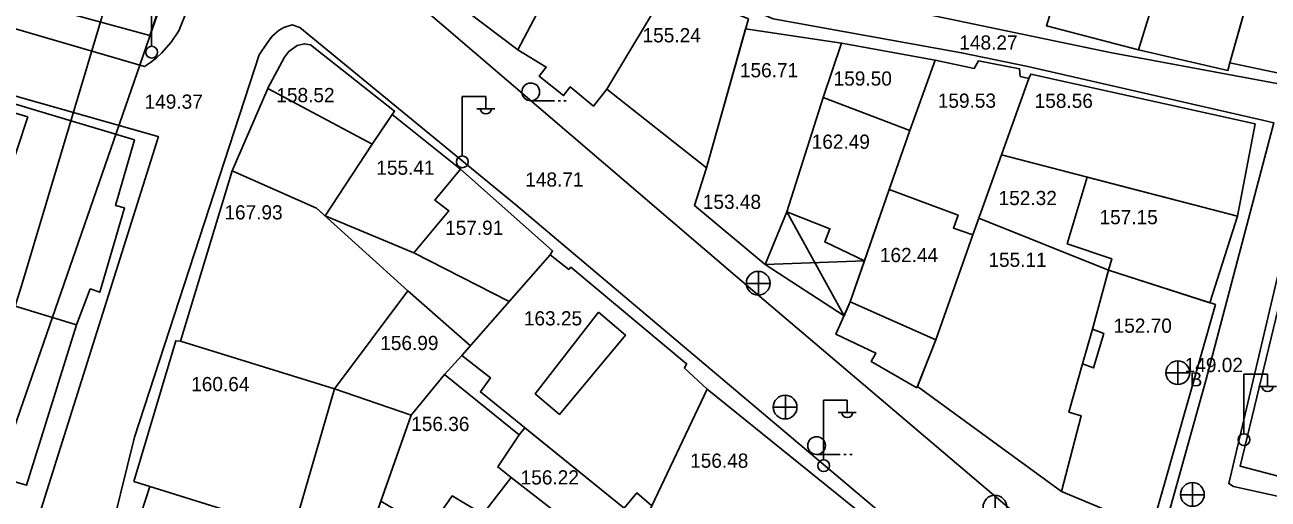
# Model space of a CAD drawing. Extents: x 419677 to 421689, y 4450851 to 4452923.
# Drawn here: x 420515.3 to 420620.2, y 4451920.1 to 4451960.1 of the extents above; entities that cross this region are included whole.
import ezdxf

# ---------------------------------------------------------------- set-up
doc = ezdxf.new("R2010")
doc.units = 0
for name, color, linetype in [('AA_HH', 7, 'Continuous'), ('Level 27', 7, 'Continuous'), ('Level 62', 7, 'Continuous'), ('Level 9', 7, 'Continuous')]:
    doc.layers.add(name, color=color, linetype=linetype)

msp = doc.modelspace()

# ---------------------------------------------------------------- linework, layer by layer
at = {"layer": 'AA_HH'}
for p, q in [((420526.03, 4451958.34), (420526.03, 4451963.34)), ((420552.22, 4451949.09), (420552.22, 4451954.09)), ((420552.22, 4451954.09), (420554.22, 4451954.09)), ((420554.22, 4451953.09), (420554.22, 4451954.09)), ((420558, 4451953.72), (420560, 4451953.72)), ((420560.3, 4451953.72), (420560.5, 4451953.72)), ((420560.8, 4451953.72), (420561, 4451953.72)), ((420553.46, 4451953.05), (420554.96, 4451953.05)), ((420584.42, 4451935.57), (420579.6, 4451944.35)), ((420577.78, 4451939.92), (420586.13, 4451940.21)), ((420577.2, 4451937.32), (420577.2, 4451939.32)), ((420576.18, 4451938.31), (420578.18, 4451938.31)), ((420612.56, 4451931.78), (420612.56, 4451929.78)), ((420611.56, 4451930.78), (420613.56, 4451930.78)), ((420618.13, 4451925.65), (420618.13, 4451930.65)), ((420618.13, 4451930.65), (420620.13, 4451930.65)), ((420620.13, 4451929.65), (420620.13, 4451930.65)), ((420619.37, 4451929.61), (420620.87, 4451929.61)), ((420579.47, 4451926.87), (420579.47, 4451928.87)), ((420582.69, 4451923.47), (420582.69, 4451928.47)), ((420582.69, 4451928.47), (420584.69, 4451928.47)), ((420584.69, 4451927.47), (420584.69, 4451928.47)), ((420578.45, 4451927.86), (420580.45, 4451927.86)), ((420583.93, 4451927.43), (420585.43, 4451927.43)), ((420582.1, 4451923.88), (420584.1, 4451923.88)), ((420584.4, 4451923.88), (420584.6, 4451923.88)), ((420584.9, 4451923.88), (420585.1, 4451923.88)), ((420613.8, 4451919.5), (420613.8, 4451921.5)), ((420597.15, 4451918.43), (420597.15, 4451920.43)), ((420612.78, 4451920.49), (420614.78, 4451920.49))]:
    msp.add_line(p, q, dxfattribs=at)
for points in [[(420496.19, 4451996.01), (420529.69, 4451968.9), (420529.92, 4451968.67), (420530.01, 4451968.61), (420529.07, 4451961.44), (420528.33, 4451959.61), (420527.68, 4451958.67), (420526.86, 4451957.73), (420526.45, 4451957.35), (420525.94, 4451956.94), (420525.44, 4451956.6), (420497.1, 4451964.91), (420456.09, 4451977.83), (420455.73, 4451977.93), (420455.43, 4451978.22), (420466.39, 4452008.43), (420470.42, 4452015.87)], [(420702.21, 4451935.84), (420687.72, 4451939.32), (420636.04, 4451952.38), (420606.86, 4451957.8), (420581.37, 4451963.15), (420580.06, 4451963.46), (420542.59, 4451980.13), (420541.33, 4451980.8), (420540.26, 4451981.65), (420539.61, 4451982.7), (420539.54, 4451984.68), (420540.31, 4451987.65), (420546.57, 4452004.91), (420546.7, 4452005.19), (420547.21, 4452005.28), (420561.72, 4452002.19), (420589.53, 4451995.43), (420620.29, 4451988.26), (420651.44, 4451981.32), (420673.71, 4451976.22), (420686.21, 4451973.69), (420702.22, 4451971.63), (420702.58, 4451971.6)], [(420427.22, 4451977.71), (420459.27, 4451970.36), (420512.66, 4451954.65), (420526.27, 4451950.8), (420526.57, 4451950.7), (420526.6, 4451950.7), (420516.73, 4451919.31), (420516.53, 4451919.02), (420516.18, 4451918.48), (420515.83, 4451918.16), (420483.39, 4451933.71), (420429.69, 4451961.15), (420429.34, 4451961.44), (420426.34, 4451968.95)], [(420522.21, 4451915.66), (420524.59, 4451925.35), (420535.11, 4451957.59), (420535.75, 4451958.54), (420536.2, 4451959.16), (420536.8, 4451959.68), (420537.17, 4451959.91), (420537.88, 4451960.12), (420538.54, 4451959.91), (420556.73, 4451944.95), (420597.45, 4451910.58)], [(420663.58, 4451890.99), (420666.15, 4451900.13), (420668.28, 4451909.92), (420668.15, 4451910.25), (420643.17, 4451915.47), (420617.26, 4451921.19), (420616.86, 4451921.43), (420623.86, 4451951.17), (420623.95, 4451951.42), (420668.95, 4451940.98), (420702.18, 4451933.49)]]:
    msp.add_lwpolyline(points, dxfattribs=at)
for points in [[(420510.22, 4451982.83), (420504.39, 4451965.1), (420525.89, 4451959.23), (420528.75, 4451967.91)], [(420599.9, 4451956.6), (420619.69, 4451952.08), (420620.67, 4451951.85), (420614.92, 4451930.11), (420610.46, 4451914.1), (420610.15, 4451913.71), (420609.28, 4451913.09), (420608.06, 4451912.7), (420606.7, 4451912.61), (420606.22, 4451912.67), (420575.23, 4451938.97), (420539.41, 4451969.69), (420537.13, 4451974.29), (420536.65, 4451976.28), (420536.38, 4451977.8), (420536.33, 4451978.28), (420536.49, 4451978.75), (420537.35, 4451979.15), (420540.37, 4451977.45), (420562.41, 4451967.53), (420578.44, 4451960.63), (420594.33, 4451957.78)], [(420550.66, 4451971.79), (420552.63, 4451970.68), (420552.85, 4451970.98), (420561.41, 4451966.56), (420556.92, 4451958.01), (420546.93, 4451965.59), (420547.07, 4451965.89)], [(420609.24, 4451958.01), (420611.7, 4451965.99), (420613.04, 4451970.91), (420620.38, 4451969.13), (420618.93, 4451963.97), (420616.95, 4451956.92), (420616.79, 4451956.28)], [(420604.06, 4451968.37), (420601.5, 4451960.04), (420609.24, 4451958.01), (420611.7, 4451965.99), (420611.84, 4451966.48), (420606.65, 4451967.99), (420606.49, 4451967.48)], [(420620.38, 4451969.13), (420616.95, 4451956.92), (420624.92, 4451955.23), (420628.21, 4451967.26)], [(420561.64, 4451966.99), (420569.61, 4451963.4), (420564.42, 4451954.71), (420563.29, 4451953.28), (420561.33, 4451954.9), (420560.77, 4451954.16), (420558.72, 4451955.79), (420559.31, 4451956.57), (420556.92, 4451958.01)], [(420576.36, 4451960.63), (420572.81, 4451948.07), (420564.42, 4451954.71), (420569.61, 4451963.4)], [(420496.52, 4451958.84), (420492.11, 4451943.23), (420519.69, 4451934.82), (420520.86, 4451937.85), (420521.66, 4451937.57), (420523.74, 4451944.68), (420523, 4451944.89), (420524.58, 4451950.43)], [(420577.78, 4451939.92), (420571.8, 4451944.9), (420572.81, 4451948.07), (420576.12, 4451959.78), (420584.21, 4451958.59), (420582.67, 4451954), (420579.6, 4451944.35)], [(420537.25, 4451957.41), (420537.6, 4451957.87), (420538.31, 4451958.39), (420538.91, 4451958.53), (420539.44, 4451958.44), (420546.52, 4451952.85), (420544.63, 4451950.06), (420540.66, 4451944.01), (420539.94, 4451944.66), (420532.83, 4451947.81), (420535.84, 4451954.77), (420535.84, 4451954.79)], [(420584.21, 4451958.59), (420592.1, 4451957.16), (420589.97, 4451951.22), (420582.67, 4451954)], [(420592.1, 4451957.16), (420595.39, 4451956.45), (420595.75, 4451957.08), (420599.21, 4451956.42), (420599.28, 4451955.77), (420599.99, 4451955.61), (420595.29, 4451942.42), (420593.64, 4451942.98), (420594.03, 4451944.06), (420588.21, 4451946.25), (420589.97, 4451951.22)], [(420619.08, 4451951.78), (420617.58, 4451944), (420597.69, 4451949.15), (420599.99, 4451955.61), (420600.16, 4451955.98)], [(420544.63, 4451950.06), (420540.66, 4451944.01), (420539.94, 4451944.66), (420532.83, 4451947.81), (420535.84, 4451954.77)], [(420582.67, 4451954), (420589.97, 4451951.22), (420588.21, 4451946.25), (420586.13, 4451940.21), (420582.79, 4451941.82), (420583.23, 4451942.92), (420579.6, 4451944.35)], [(420552.07, 4451947.94), (420546.32, 4451952.56), (420544.63, 4451950.06), (420540.66, 4451944.01), (420548.14, 4451940.9), (420548.14, 4451940.9), (420551.1, 4451944.44), (420549.9, 4451945.34)], [(420532.83, 4451947.81), (420539.94, 4451944.66), (420547.65, 4451937.69), (420541.46, 4451929.41), (420528.48, 4451933.45)], [(420552.07, 4451947.94), (420549.9, 4451945.34), (420551.1, 4451944.44), (420548.14, 4451940.9), (420556.17, 4451936.78), (420559.63, 4451940.73), (420559.84, 4451941.06)], [(420603.23, 4451941.64), (420604.92, 4451947.28), (420617.58, 4451944), (420615.27, 4451936.68), (420606.71, 4451939.43), (420606.99, 4451940.4)], [(420590.56, 4451929.51), (420586.71, 4451931.73), (420587.11, 4451932.42), (420583.73, 4451934.02), (420584.94, 4451936.75), (420588.21, 4451946.25), (420594.03, 4451944.06), (420593.64, 4451942.98), (420595.29, 4451942.42), (420592.16, 4451933.55)], [(420595.29, 4451942.42), (420592.16, 4451933.55), (420584.94, 4451936.75), (420588.21, 4451946.25), (420594.03, 4451944.06), (420593.64, 4451942.98)], [(420577.78, 4451939.92), (420584.42, 4451935.57), (420584.94, 4451936.75), (420586.13, 4451940.21), (420582.79, 4451941.82), (420583.23, 4451942.92), (420579.6, 4451944.35)], [(420519.69, 4451934.82), (420492.11, 4451943.23), (420489.64, 4451934.57), (420493.7, 4451933.59), (420493.41, 4451932.56), (420498.23, 4451931.21), (420497.97, 4451929.99), (420502.22, 4451928.97), (420501.9, 4451927.64), (420506.37, 4451926.8), (420506.06, 4451925.6), (420510.75, 4451924.44), (420510.17, 4451922.82), (420515.48, 4451921.29)], [(420602.75, 4451920.75), (420590.6, 4451929.62), (420592.16, 4451933.55), (420595.29, 4451942.42), (420595.79, 4451943.82), (420606.71, 4451939.43), (420605.38, 4451934.45), (420604.53, 4451931.54), (420603.38, 4451927.45), (420604.42, 4451927.14)], [(420572.88, 4451929.39), (420568.22, 4451919.56), (420566.95, 4451920.64), (420565.88, 4451919.35), (420553.75, 4451929.16), (420554.6, 4451930.36), (420552.19, 4451932.22), (420559.63, 4451940.73), (420561.2, 4451939.49), (420561.39, 4451939.69), (420571.14, 4451931.53), (420570.96, 4451931.17)], [(420606.71, 4451939.43), (420615.73, 4451936.53), (420610.15, 4451916.89), (420605.8, 4451918.57), (420606.12, 4451919.36), (420602.75, 4451920.75), (420604.42, 4451927.14), (420603.38, 4451927.45), (420604.53, 4451931.54), (420605.45, 4451931.19), (420606.32, 4451934.08), (420605.38, 4451934.45)], [(420547.65, 4451937.69), (420552.92, 4451933.05), (420552.19, 4451932.22), (420550.72, 4451930.64), (420547.92, 4451927.21), (420541.46, 4451929.41), (420547.65, 4451937.69)], [(420563.72, 4451935.88), (420565.98, 4451933.95), (420560.42, 4451927.26), (420558.37, 4451929)], [(420621.03, 4451936.16), (420629.17, 4451934.3), (420625.41, 4451920.9), (420617.82, 4451922.89)], [(420524.52, 4451921.61), (420537.96, 4451917.42), (420541.46, 4451929.41), (420528.48, 4451933.45), (420528.07, 4451933.47)], [(420553.95, 4451918.84), (420551.38, 4451920.4), (420549.41, 4451917.54), (420545.37, 4451919.95), (420547.92, 4451927.21), (420550.72, 4451930.64), (420557.01, 4451925.54), (420555.22, 4451922.83), (420556.34, 4451921.95)], [(420543.87, 4451915.69), (420547.92, 4451927.21), (420541.46, 4451929.41), (420537.96, 4451917.42)], [(420588.47, 4451916.79), (420580.42, 4451906.63), (420566.84, 4451916.48), (420568.22, 4451919.56), (420572.88, 4451929.39)], [(420556.34, 4451921.95), (420565.72, 4451914.67), (420566.84, 4451916.48), (420568.22, 4451919.56), (420566.95, 4451920.64), (420565.88, 4451919.35), (420557.51, 4451926.13), (420557.01, 4451925.54), (420555.22, 4451922.83)], [(420543.87, 4451915.69), (420550.33, 4451909.49), (420548.05, 4451905.94), (420547.48, 4451905.23), (420529.32, 4451913.71), (420529.72, 4451914.49), (420524.41, 4451916.69), (420525.89, 4451921.18), (420537.96, 4451917.42)]]:
    msp.add_lwpolyline(points, close=True, dxfattribs=at)
for centre, radius in [((420526.04, 4451957.82), 0.5), ((420558, 4451954.47), 0.75), ((420552.23, 4451948.57), 0.5), ((420577.18, 4451938.33), 1), ((420612.56, 4451930.78), 1), ((420579.45, 4451927.88), 1), ((420582.1, 4451924.63), 0.75), ((420618.14, 4451925.13), 0.5), ((420582.7, 4451922.94), 0.5), ((420613.79, 4451920.51), 1), ((420597.14, 4451919.44), 1)]:
    msp.add_circle(centre, radius, dxfattribs=at)
for centre in [(420554.22, 4451953.09), (420620.13, 4451929.66), (420584.69, 4451927.47)]:
    msp.add_arc(centre, 0.474, 184.8384, 355.1464, dxfattribs=at)
at = {"layer": 'Level 27'}
msp.add_line((420515.6, 4451952.37), (420507.09, 4451926.7), dxfattribs=at)
msp.add_line((420515.6, 4451952.37), (420507.09, 4451926.7), dxfattribs=at)
msp.add_lwpolyline([(420444.65, 4451972.05), (420467.22, 4451965.84), (420481.61, 4451961.89), (420496.16, 4451958.11), (420515.6, 4451952.37)], dxfattribs=at)
msp.add_lwpolyline([(420444.65, 4451972.05), (420467.22, 4451965.84), (420481.61, 4451961.89), (420496.16, 4451958.11), (420515.6, 4451952.37)], dxfattribs=at)
at = {"layer": 'Level 62'}
msp.add_lwpolyline([(420523.95, 4451967.83), (420515.07, 4451938.11), (420511.7, 4451927.52)], dxfattribs=at)
msp.add_lwpolyline([(420523.95, 4451967.83), (420515.07, 4451938.11), (420511.7, 4451927.52)], dxfattribs=at)
at = {"layer": 'Level 9'}
msp.add_line((420529.43, 4451969.42), (420506.77, 4451904.03), dxfattribs=at)
msp.add_line((420529.43, 4451969.42), (420506.77, 4451904.03), dxfattribs=at)

# ---------------------------------------------------------------- texts
at = {"layer": 'AA_HH'}
for s, p in [('155.24 ', (420567.43, 4451958.65)), ('156.71', (420575.64, 4451955.7)), ('159.50', (420583.54, 4451955)), ('158.52', (420536.55, 4451953.6)), ('159.53', (420592.32, 4451953.13)), ('158.56', (420600.49, 4451953.12)), ('162.49', (420581.69, 4451949.67)), ('155.41 ', (420544.98, 4451947.48)), ('153.48 ', (420572.51, 4451944.6)), ('152.32', (420597.45, 4451944.92)), ('167.93', (420532.17, 4451943.71)), ('157.15', (420605.96, 4451943.31)), ('157.91 ', (420550.78, 4451942.41)), ('162.44', (420587.44, 4451940.11)), ('155.11', (420596.59, 4451939.71)), ('163.25', (420557.42, 4451934.77)), ('152.70', (420607.15, 4451934.15)), ('156.99', (420545.31, 4451932.69)), ('160.64', (420529.37, 4451929.22)), ('B', (420613.56, 4451929.62)), ('156.36', (420547.92, 4451925.86)), ('156.48 ', (420571.44, 4451922.76)), ('156.22', (420557.15, 4451921.35))]:
    msp.add_text(s, height=1.2, dxfattribs=at).set_placement(p)
for s, p in [('148.27 ', (420594.14, 4451958.04)), ('149.37 ', (420525.44, 4451953.05)), ('148.71 ', (420557.54, 4451946.48)), ('149.02 ', (420613.14, 4451930.83))]:
    msp.add_text(s, height=1.2, rotation=0.0026, dxfattribs=at).set_placement(p)

doc.saveas('drawing.dxf')
